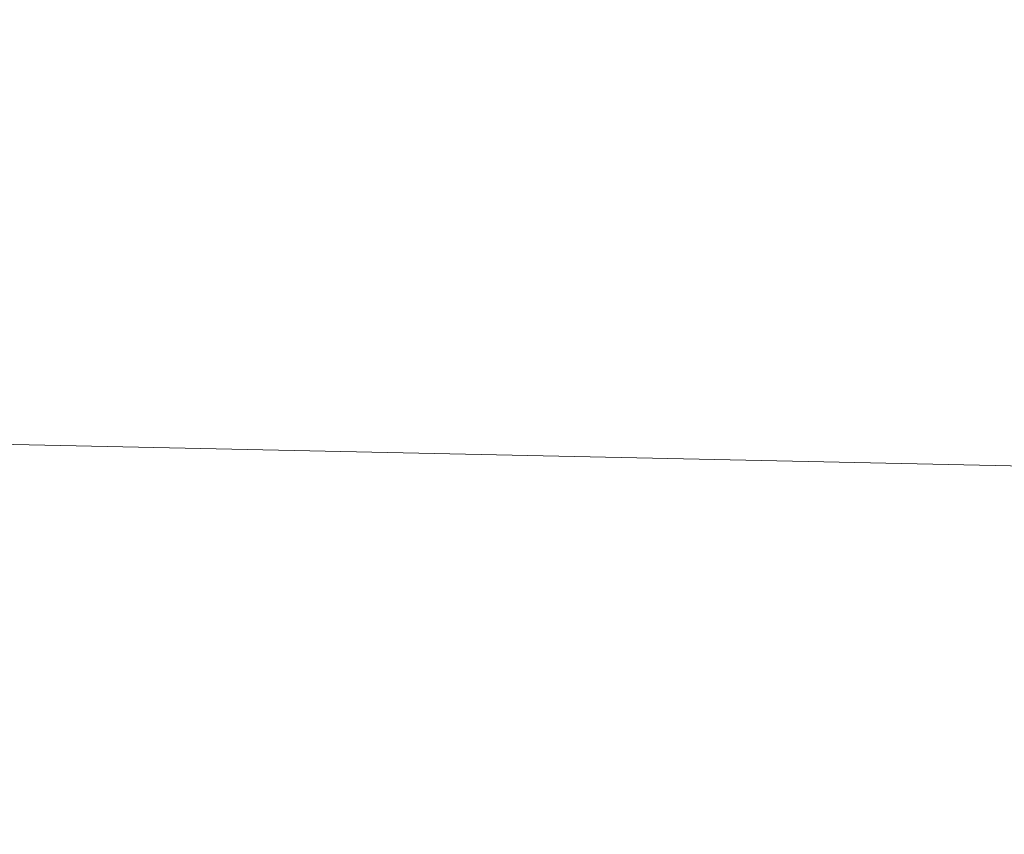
# Model space of a CAD drawing. Header units: inches. Extents: x -263 to 530, y -1 to 602.
# Tile 450 of 656: x 10.69 to 10.887, y 6.333 to 6.496. Entities that reach past the tile are written whole.
import ezdxf

# ---------------------------------------------------------------- set-up
doc = ezdxf.new("R2010")
doc.units = ezdxf.units.IN
doc.header["$MEASUREMENT"] = 0
doc.layers.add('A-WALL', color=113, linetype='Continuous', lineweight=13)

msp = doc.modelspace()

# ---------------------------------------------------------------- meshes
at = {"layer": 'A-WALL'}
mesh = msp.add_polyface(dxfattribs=at)
corners = [(0.00069, 13.75, -6), (10.00069, 13.75, -6), (158.24999, 13.75, -6), (158.24999, 0, -6), (0.00069, 0, -6)]
mesh.append_faces([[corners[k] for k in face] for face in [(1, 4, 0)]], dxfattribs={"vtx0": -1})
mesh.append_faces([[corners[k] for k in face] for face in [(3, 4, 1, 2)]], dxfattribs={"vtx1": -1})
mesh = msp.add_polyface(dxfattribs=at)
corners = [(158.24999, 13.75, 114.5), (10.00069, 13.75, 114.5), (0.00069, 13.75, 114.5), (0.00069, 0, 114.5), (158.24999, 0, 114.5)]
mesh.append_faces([[corners[k] for k in face] for face in [(1, 4, 0)]], dxfattribs={"vtx0": -1})
mesh.append_faces([[corners[k] for k in face] for face in [(3, 4, 1, 2)]], dxfattribs={"vtx1": -1})
mesh = msp.add_polyface(dxfattribs=at)
corners = [(0, 6.5, 114.5), (6.5, 6.5, 114.5), (313.24999, 6.5, 114.5), (313.24999, 0, 114.5), (0, 0, 114.5)]
mesh.append_faces([[corners[k] for k in face] for face in [(1, 4, 0)]], dxfattribs={"vtx0": -1})
mesh.append_faces([[corners[k] for k in face] for face in [(3, 4, 1, 2)]], dxfattribs={"vtx1": -1})
mesh = msp.add_polyface(dxfattribs=at)
corners = [(313.24999, 6.5, 259.99999), (6.5, 6.5, 259.99999), (0, 6.5, 259.99999), (0, 0, 259.99999), (313.24999, 0, 259.99999)]
mesh.append_faces([[corners[k] for k in face] for face in [(1, 4, 0)]], dxfattribs={"vtx0": -1})
mesh.append_faces([[corners[k] for k in face] for face in [(3, 4, 1, 2)]], dxfattribs={"vtx1": -1})

doc.saveas('drawing.dxf')
